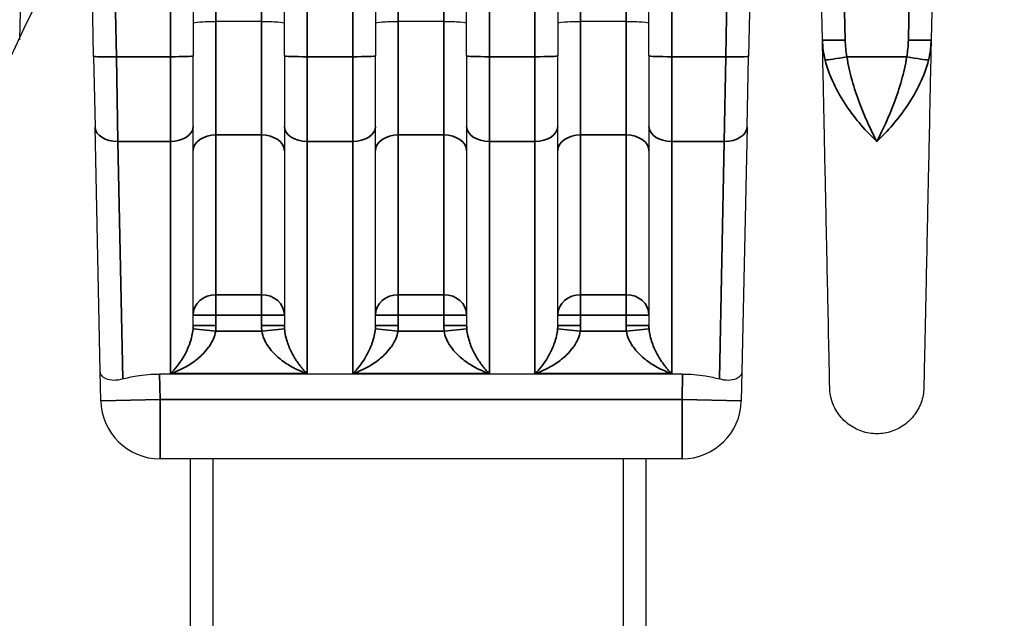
# Model space of a CAD drawing. Header units: millimetres. Extents: x 399 to 6233, y -1870 to 1602.
# Tile 282 of 656: x 3724 to 3745, y 555 to 568. Entities that reach past the tile are written whole.
import ezdxf

# ---------------------------------------------------------------- set-up
doc = ezdxf.new("R2010")
doc.units = ezdxf.units.MM
for name, color, linetype, lineweight in [('AM_8', 1, 'Continuous', 25), ('可見 (ISO)', 7, 'Continuous', 25), ('窄部可見 (ISO)', 7, 'Continuous', 35)]:
    doc.layers.add(name, color=color, linetype=linetype, lineweight=lineweight)
doc.layers.add('S40', color=7, linetype='Continuous')

# ---------------------------------------------------------------- blocks, each defined once
blk = doc.blocks.new('S40-正視-02')
at = {"layer": '可見 (ISO)'}
for p, q in [((-33.946, -17.846), (-34.058, -23.163)), ((-32.435, -23.525), (-32.554, -17.846)), ((-17.946, -17.846), (-18.065, -23.525)), ((-16.442, -23.163), (-16.554, -17.846)), ((-13.946, -17.846), (-14.058, -23.163)), ((-30.25, -20.578), (-30.25, -23.514)), ((-28.25, -23.514), (-28.25, -20.578)), ((-26.25, -20.578), (-26.25, -23.514)), ((-24.25, -23.514), (-24.25, -20.578)), ((-22.25, -20.578), (-22.25, -23.514)), ((-20.25, -23.514), (-20.25, -20.578)), ((-28.75, -22.757), (-29.75, -22.757)), ((-24.75, -22.757), (-25.75, -22.757)), ((-20.75, -22.757), (-21.75, -22.757)), ((-32.435, -23.525), (-32.402, -25.073)), ((-30.25, -25.062), (-30.25, -23.514)), ((-28.25, -23.514), (-28.25, -25.062)), ((-26.25, -25.062), (-26.25, -23.514)), ((-24.25, -23.514), (-24.25, -25.062)), ((-22.25, -25.062), (-22.25, -23.514)), ((-20.25, -23.514), (-20.25, -25.062)), ((-18.098, -25.073), (-18.065, -23.525)), ((-32.29, -30.437), (-32.402, -25.073)), ((-30.25, -29.428), (-30.25, -25.062)), ((-28.25, -25.062), (-28.25, -29.428)), ((-26.25, -29.428), (-26.25, -25.062)), ((-24.25, -25.062), (-24.25, -29.428)), ((-22.25, -29.428), (-22.25, -25.062)), ((-20.25, -25.062), (-20.25, -29.428)), ((-18.098, -25.073), (-18.21, -30.437)), ((-29.99, -30), (-29.99, -30)), ((-28.51, -30), (-28.51, -30)), ((-25.99, -30), (-25.99, -30)), ((-24.51, -30), (-24.51, -30)), ((-21.99, -30), (-21.99, -30)), ((-20.51, -30), (-20.51, -30)), ((-32.277, -31.077), (-32.29, -30.437)), ((-18.21, -30.437), (-18.223, -31.077)), ((-19.511, -30.49), (-30.989, -30.49)), ((-19.523, -32.35), (-30.977, -32.35)), ((-30.314, -32.35), (-30.314, -50.5)), ((-29.814, -50.5), (-29.814, -32.35)), ((-20.814, -32.35), (-20.814, -50.5)), ((-20.314, -50.5), (-20.314, -32.35))]:
    blk.add_line(p, q, dxfattribs=at)
for centre, start, end in [((-30.977, -31.05), 181.2, 270), ((-19.523, -31.05), 270, 358.8)]:
    blk.add_arc(centre, 1.3, start, end, dxfattribs=at)
for points, knots in [([(-30.25, -22.799), (-30.25, -22.788), (-30.196, -22.777), (-30.103, -22.769), (-30.011, -22.762), (-29.882, -22.757), (-29.75, -22.757)], [-0.0000151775, -0.0000151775, -0.0000151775, -0.0000151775, 0.0003793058, 0.0003793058, 0.0003793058, 0.0007737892, 0.0007737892, 0.0007737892, 0.0007737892]), ([(-28.75, -22.757), (-28.618, -22.757), (-28.489, -22.762), (-28.396, -22.769), (-28.304, -22.777), (-28.25, -22.788), (-28.25, -22.799)], [0, 0, 0, 0, 0.0003907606, 0.0003907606, 0.0003907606, 0.0007815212, 0.0007815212, 0.0007815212, 0.0007815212]), ([(-26.25, -22.799), (-26.25, -22.788), (-26.196, -22.777), (-26.103, -22.769), (-26.011, -22.762), (-25.882, -22.757), (-25.75, -22.757)], [-0.0000151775, -0.0000151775, -0.0000151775, -0.0000151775, 0.0003793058, 0.0003793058, 0.0003793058, 0.0007737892, 0.0007737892, 0.0007737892, 0.0007737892]), ([(-24.75, -22.757), (-24.618, -22.757), (-24.489, -22.762), (-24.396, -22.769), (-24.304, -22.777), (-24.25, -22.788), (-24.25, -22.799)], [0, 0, 0, 0, 0.0003907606, 0.0003907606, 0.0003907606, 0.0007815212, 0.0007815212, 0.0007815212, 0.0007815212]), ([(-22.25, -22.799), (-22.25, -22.788), (-22.196, -22.777), (-22.103, -22.769), (-22.011, -22.762), (-21.882, -22.757), (-21.75, -22.757)], [-0.0000151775, -0.0000151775, -0.0000151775, -0.0000151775, 0.0003793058, 0.0003793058, 0.0003793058, 0.0007737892, 0.0007737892, 0.0007737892, 0.0007737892]), ([(-20.75, -22.757), (-20.618, -22.757), (-20.489, -22.762), (-20.396, -22.769), (-20.304, -22.777), (-20.25, -22.788), (-20.25, -22.799)], [0, 0, 0, 0, 0.0003907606, 0.0003907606, 0.0003907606, 0.0007815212, 0.0007815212, 0.0007815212, 0.0007815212]), ([(-16.283, -30.789), (-16.283, -30.789), (-16.286, -30.617), (-16.293, -30.275), (-16.299, -30.005), (-16.307, -29.636), (-16.317, -29.17), (-16.319, -29.045), (-16.322, -28.912), (-16.325, -28.773), (-16.332, -28.444), (-16.34, -28.076), (-16.348, -27.676), (-16.356, -27.277), (-16.365, -26.843), (-16.375, -26.375), (-16.385, -25.907), (-16.396, -25.403), (-16.407, -24.867), (-16.408, -24.792), (-16.41, -24.716), (-16.412, -24.64), (-16.421, -24.175), (-16.432, -23.679), (-16.442, -23.163)], [0.5000079, 0.5000079, 0.5000079, 0.5000079, 0.6183182, 0.6183182, 0.6183182, 0.7115983, 0.7115983, 0.7115983, 0.7366339, 0.7366339, 0.7366339, 0.7957918, 0.7957918, 0.7957918, 0.8549496, 0.8549496, 0.8549496, 0.9141075, 0.9141075, 0.9141075, 0.9224155, 0.9224155, 0.9224155, 0.9732653, 0.9732653, 0.9732653, 0.9732653]), ([(-14.058, -23.163), (-14.068, -23.679), (-14.079, -24.175), (-14.089, -24.64), (-14.09, -24.716), (-14.092, -24.792), (-14.093, -24.867), (-14.104, -25.403), (-14.115, -25.907), (-14.125, -26.375), (-14.135, -26.842), (-14.144, -27.276), (-14.152, -27.676), (-14.16, -28.076), (-14.168, -28.444), (-14.175, -28.773), (-14.178, -28.912), (-14.181, -29.045), (-14.183, -29.17), (-14.187, -29.34), (-14.19, -29.498), (-14.193, -29.642), (-14.199, -29.892), (-14.203, -30.104), (-14.207, -30.275), (-14.214, -30.617), (-14.217, -30.789), (-14.217, -30.789)], [0.0267397, 0.0267397, 0.0267397, 0.0267397, 0.0775919, 0.0775919, 0.0775919, 0.0858976, 0.0858976, 0.0858976, 0.1450554, 0.1450554, 0.1450554, 0.2042133, 0.2042133, 0.2042133, 0.2633711, 0.2633711, 0.2633711, 0.2884173, 0.2884173, 0.2884173, 0.322529, 0.322529, 0.322529, 0.3816868, 0.3816868, 0.3816868, 0.5, 0.5, 0.5, 0.5]), ([(-31.796, -30.599), (-31.866, -30.62), (-31.931, -30.629), (-32.058, -30.628), (-32.116, -30.615), (-32.204, -30.577), (-32.236, -30.552), (-32.278, -30.498), (-32.289, -30.469), (-32.29, -30.438), (-32.29, -30.437), (-32.29, -30.437)], [0.0000025, 0.0000025, 0.0000025, 0.0000025, 0.0273791, 0.0273791, 0.0597, 0.0597, 0.089653, 0.089653, 0.1184213, 0.1184213, 0.1189519, 0.1189519, 0.1189519, 0.1189519]), ([(-18.21, -30.437), (-18.21, -30.437), (-18.21, -30.438), (-18.211, -30.469), (-18.222, -30.498), (-18.264, -30.552), (-18.296, -30.577), (-18.384, -30.615), (-18.442, -30.628), (-18.569, -30.629), (-18.634, -30.62), (-18.704, -30.599)], [-0.000535, -0.000535, -0.000535, -0.000535, 0, 0, 0.0290077, 0.0290077, 0.0592099, 0.0592099, 0.0917988, 0.0917988, 0.1194025, 0.1194025, 0.1194025, 0.1194025]), ([(-31.796, -30.599), (-31.705, -30.572), (-31.601, -30.548), (-31.329, -30.503), (-31.154, -30.49), (-30.989, -30.49)], [-0.08439113, -0.08439113, -0.08439113, -0.08439113, -0.04960186, -0.04960186, 0, 0, 0, 0]), ([(-19.511, -30.49), (-19.346, -30.49), (-19.171, -30.503), (-18.899, -30.548), (-18.795, -30.572), (-18.704, -30.599)], [0, 0, 0, 0, 0.04960186, 0.04960186, 0.08439113, 0.08439113, 0.08439113, 0.08439113]), ([(-14.217, -30.789), (-14.22, -30.9), (-14.24, -31.012), (-14.316, -31.222), (-14.372, -31.322), (-14.511, -31.497), (-14.596, -31.574), (-14.784, -31.696), (-14.89, -31.742), (-15.107, -31.796), (-15.221, -31.806), (-15.444, -31.788), (-15.556, -31.76), (-15.761, -31.671), (-15.858, -31.609), (-16.024, -31.46), (-16.096, -31.37), (-16.206, -31.175), (-16.245, -31.067), (-16.276, -30.901), (-16.282, -30.845), (-16.283, -30.789)], [0, 0, 0, 0, 0.033317, 0.033317, 0.0669022, 0.0669022, 0.1004777, 0.1004777, 0.1340535, 0.1340535, 0.1676294, 0.1676294, 0.2012052, 0.2012052, 0.234781, 0.234781, 0.2683568, 0.2683568, 0.3019326, 0.3019326, 0.3188115, 0.3188115, 0.3188115, 0.3188115])]:
    blk.add_open_spline(points, degree=3, knots=knots, dxfattribs=at)
at = {"layer": '窄部可見 (ISO)'}
for p, q in [((-32.201, -10.847), (-31.935, -23.532)), ((-30.75, -23.532), (-30.75, -10.847)), ((-27.75, -10.847), (-27.75, -23.532)), ((-26.75, -23.532), (-26.75, -10.847)), ((-23.75, -10.847), (-23.75, -23.532)), ((-22.75, -23.532), (-22.75, -10.847)), ((-19.75, -10.847), (-19.75, -23.532)), ((-18.565, -23.532), (-18.299, -10.847)), ((-16.201, -10.847), (-15.943, -23.169)), ((-14.557, -23.169), (-14.299, -10.847)), ((-29.75, -20.515), (-29.75, -22.757)), ((-28.75, -22.757), (-28.75, -20.515)), ((-25.75, -20.515), (-25.75, -22.757)), ((-24.75, -22.757), (-24.75, -20.515)), ((-21.75, -20.515), (-21.75, -22.757)), ((-20.75, -22.757), (-20.75, -20.515)), ((-29.75, -25.248), (-29.75, -22.757)), ((-28.75, -22.757), (-28.75, -25.248)), ((-25.75, -25.248), (-25.75, -22.757)), ((-24.75, -22.757), (-24.75, -25.248)), ((-21.75, -25.248), (-21.75, -22.757)), ((-20.75, -22.757), (-20.75, -25.248)), ((-31.935, -23.532), (-30.75, -23.532)), ((-31.903, -25.389), (-31.935, -23.532)), ((-30.75, -23.532), (-30.75, -25.389)), ((-27.75, -23.532), (-26.75, -23.532)), ((-27.75, -25.389), (-27.75, -23.532)), ((-26.75, -23.532), (-26.75, -25.389)), ((-23.75, -23.532), (-22.75, -23.532)), ((-23.75, -25.389), (-23.75, -23.532)), ((-22.75, -23.532), (-22.75, -25.389)), ((-19.75, -23.532), (-18.565, -23.532)), ((-19.75, -25.389), (-19.75, -23.532)), ((-18.565, -23.532), (-18.597, -25.389)), ((-15.907, -23.532), (-14.593, -23.532)), ((-28.75, -25.248), (-29.75, -25.248)), ((-29.75, -28.75), (-29.75, -25.248)), ((-28.75, -25.248), (-28.75, -28.75)), ((-24.75, -25.248), (-25.75, -25.248)), ((-25.75, -28.75), (-25.75, -25.248)), ((-24.75, -25.248), (-24.75, -28.75)), ((-20.75, -25.248), (-21.75, -25.248)), ((-21.75, -28.75), (-21.75, -25.248)), ((-20.75, -25.248), (-20.75, -28.75)), ((-30.75, -25.389), (-31.903, -25.389)), ((-31.903, -25.389), (-31.796, -30.599)), ((-30.75, -25.389), (-30.75, -30.479)), ((-26.75, -25.389), (-27.75, -25.389)), ((-27.75, -30.479), (-27.75, -25.389)), ((-26.75, -25.389), (-26.75, -30.479)), ((-22.75, -25.389), (-23.75, -25.389)), ((-23.75, -30.479), (-23.75, -25.389)), ((-22.75, -25.389), (-22.75, -30.479)), ((-18.597, -25.389), (-19.75, -25.389)), ((-19.75, -30.479), (-19.75, -25.389)), ((-18.704, -30.599), (-18.597, -25.389)), ((-29.75, -28.75), (-29.75, -29.197)), ((-29.75, -28.75), (-28.75, -28.75)), ((-28.75, -28.75), (-28.75, -29.197)), ((-25.75, -28.75), (-25.75, -29.197)), ((-25.75, -28.75), (-24.75, -28.75)), ((-24.75, -28.75), (-24.75, -29.197)), ((-21.75, -28.75), (-21.75, -29.197)), ((-21.75, -28.75), (-20.75, -28.75)), ((-20.75, -28.75), (-20.75, -29.197)), ((-30.25, -29.197), (-29.75, -29.197)), ((-28.75, -29.197), (-29.75, -29.197)), ((-29.75, -29.197), (-29.75, -29.428)), ((-28.25, -29.197), (-28.75, -29.197)), ((-28.75, -29.428), (-28.75, -29.197)), ((-26.25, -29.197), (-25.75, -29.197)), ((-24.75, -29.197), (-25.75, -29.197)), ((-25.75, -29.197), (-25.75, -29.428)), ((-24.25, -29.197), (-24.75, -29.197)), ((-24.75, -29.428), (-24.75, -29.197)), ((-22.25, -29.197), (-21.75, -29.197)), ((-20.75, -29.197), (-21.75, -29.197)), ((-21.75, -29.197), (-21.75, -29.428)), ((-20.25, -29.197), (-20.75, -29.197)), ((-20.75, -29.428), (-20.75, -29.197)), ((-30.253, -29.501), (-29.756, -29.55)), ((-30.25, -29.428), (-29.75, -29.428)), ((-29.756, -29.55), (-28.744, -29.55)), ((-28.25, -29.428), (-28.75, -29.428)), ((-28.247, -29.501), (-28.744, -29.55)), ((-26.253, -29.501), (-25.756, -29.55)), ((-26.25, -29.428), (-25.75, -29.428)), ((-25.756, -29.55), (-24.744, -29.55)), ((-24.25, -29.428), (-24.75, -29.428)), ((-24.247, -29.501), (-24.744, -29.55)), ((-22.253, -29.501), (-21.756, -29.55)), ((-22.25, -29.428), (-21.75, -29.428)), ((-21.756, -29.55), (-20.744, -29.55)), ((-20.25, -29.428), (-20.75, -29.428)), ((-20.247, -29.501), (-20.744, -29.55)), ((-30.989, -30.49), (-30.977, -31.05)), ((-27.75, -30.479), (-30.75, -30.479)), ((-23.75, -30.479), (-26.75, -30.479)), ((-19.75, -30.479), (-22.75, -30.479)), ((-19.523, -31.05), (-19.511, -30.49)), ((-30.977, -31.05), (-32.277, -31.077)), ((-30.977, -31.05), (-30.977, -32.35)), ((-30.977, -31.05), (-19.523, -31.05)), ((-18.223, -31.077), (-19.523, -31.05)), ((-19.523, -31.05), (-19.523, -32.35))]:
    blk.add_line(p, q, dxfattribs=at)
for centre, start, end in [((-30.992, -29.428), 354.3477, 0.002), ((-27.508, -29.428), 179.998, 185.6523), ((-26.992, -29.428), 354.3477, 0.002), ((-23.508, -29.428), 179.998, 185.6523), ((-22.992, -29.428), 354.3477, 0.002), ((-19.508, -29.428), 179.998, 185.6523)]:
    blk.add_arc(centre, 1.242, start, end, dxfattribs=at)
for centre, major_axis, ratio, start_param, end_param in [((-15.438, -23.099), (0.026, 1.449), 0.693348, 1.62735, 1.940844), ((-31.935, -23.514), (-0.5, -0.01), 0.034892, 0, 1.570065), ((-30.75, -23.514), (0.5, 0), 0.034899, 4.712389, 6.283185), ((-27.75, -23.514), (-0.5, 0), 0.034899, 0, 1.570796), ((-26.75, -23.514), (0.5, 0), 0.034899, 4.712389, 6.283185), ((-23.75, -23.514), (-0.5, 0), 0.034899, 0, 1.570796), ((-22.75, -23.514), (0.5, 0), 0.034899, 4.712389, 6.283185), ((-19.75, -23.514), (-0.5, 0), 0.034899, 0, 1.570796), ((-18.565, -23.514), (0.5, -0.01), 0.034892, 4.71312, 6.283185), ((-15.907, -23.514), (-0.492, -0.09), 0.034327, 0.235691, 1.564496), ((-14.593, -23.514), (0.492, -0.09), 0.034327, 4.718689, 6.047495), ((-31.903, -25.062), (-0.5, -0.01), 0.653986, 0, 1.557098), ((-30.75, -25.062), (0.5, 0), 0.654068, 4.712389, 6.283185), ((-29.75, -25.594), (-0.5, 0), 0.691459, 4.712389, 6.283185), ((-28.75, -25.594), (0.5, 0), 0.691459, 0, 1.570796), ((-27.75, -25.062), (-0.5, 0), 0.654068, 0, 1.570796), ((-26.75, -25.062), (0.5, 0), 0.654068, 4.712389, 6.283185), ((-25.75, -25.594), (-0.5, 0), 0.691459, 4.712389, 6.283185), ((-24.75, -25.594), (0.5, 0), 0.691459, 0, 1.570796), ((-23.75, -25.062), (-0.5, 0), 0.654068, 0, 1.570796), ((-22.75, -25.062), (0.5, 0), 0.654068, 4.712389, 6.283185), ((-21.75, -25.594), (-0.5, 0), 0.691459, 4.712389, 6.283185), ((-20.75, -25.594), (0.5, 0), 0.691459, 0, 1.570796), ((-19.75, -25.062), (-0.5, 0), 0.654068, 0, 1.570796), ((-18.597, -25.062), (0.5, -0.01), 0.653986, 4.726087, 6.283185), ((-29.75, -29.197), (-0.5, 0), 0.893623, 4.712389, 6.283185), ((-28.75, -29.197), (0.5, 0), 0.893623, 0, 1.570796), ((-25.75, -29.197), (-0.5, 0), 0.893623, 4.712389, 6.283185), ((-24.75, -29.197), (0.5, 0), 0.893623, 0, 1.570796), ((-21.75, -29.197), (-0.5, 0), 0.893623, 4.712389, 6.283185), ((-20.75, -29.197), (0.5, 0), 0.893623, 0, 1.570796)]:
    blk.add_ellipse(centre, major_axis=major_axis, ratio=ratio, start_param=start_param, end_param=end_param, dxfattribs=at)
for points, knots in [([(-16.442, -23.163), (-16.442, -23.168), (-16.388, -23.171), (-16.296, -23.172), (-16.203, -23.173), (-16.073, -23.172), (-15.943, -23.169)], [0, 0, 0, 0, 0.5, 0.5, 0.5, 1, 1, 1, 1]), ([(-14.557, -23.169), (-14.427, -23.172), (-14.297, -23.173), (-14.204, -23.172), (-14.112, -23.171), (-14.058, -23.168), (-14.058, -23.163)], [0, 0, 0, 0, 0.5, 0.5, 0.5, 1, 1, 1, 1]), ([(-14.058, -23.163), (-14.058, -23.171), (-14.058, -23.179), (-14.058, -23.188), (-14.059, -23.197), (-14.059, -23.206), (-14.059, -23.216), (-14.06, -23.234), (-14.061, -23.253), (-14.063, -23.271), (-14.065, -23.309), (-14.069, -23.346), (-14.074, -23.383), (-14.081, -23.439), (-14.091, -23.494), (-14.103, -23.549), (-14.107, -23.568), (-14.111, -23.587), (-14.116, -23.606)], [-0.00000006, -0.00000006, -0.00000006, -0.00000006, 0.0000257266, 0.0000257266, 0.0000257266, 0.0000544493, 0.0000544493, 0.0000544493, 0.000111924, 0.000111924, 0.000111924, 0.0002271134, 0.0002271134, 0.0002271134, 0.0003995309, 0.0003995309, 0.0003995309, 0.0004594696, 0.0004594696, 0.0004594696, 0.0004594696]), ([(-15.907, -23.532), (-15.879, -23.71), (-15.84, -23.883), (-15.793, -24.051), (-15.746, -24.219), (-15.69, -24.384), (-15.632, -24.541), (-15.573, -24.697), (-15.511, -24.845), (-15.447, -24.987), (-15.383, -25.128), (-15.316, -25.264), (-15.25, -25.389)], [0, 0, 0, 0, 0.000534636, 0.000534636, 0.000534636, 0.001069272, 0.001069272, 0.001069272, 0.001603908, 0.001603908, 0.001603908, 0.002138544, 0.002138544, 0.002138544, 0.002138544]), ([(-15.25, -25.389), (-15.117, -25.137), (-14.985, -24.853), (-14.81, -24.384), (-14.754, -24.219), (-14.66, -23.883), (-14.621, -23.71), (-14.593, -23.532)], [-0.000011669, -0.000011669, -0.000011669, -0.000011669, 0.001066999, 0.001066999, 0.001606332, 0.001606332, 0.002145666, 0.002145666, 0.002145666, 0.002145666]), ([(-15.25, -25.389), (-15.485, -25.171), (-15.718, -24.906), (-15.921, -24.602), (-16.125, -24.297), (-16.296, -23.959), (-16.384, -23.606)], [-0.00001122, -0.00001122, -0.00001122, -0.00001122, 0.001104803, 0.001104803, 0.001104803, 0.002220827, 0.002220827, 0.002220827, 0.002220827]), ([(-14.116, -23.606), (-14.16, -23.782), (-14.225, -23.955), (-14.304, -24.121), (-14.383, -24.287), (-14.477, -24.449), (-14.578, -24.6), (-14.779, -24.903), (-15.015, -25.171), (-15.25, -25.389)], [0, 0, 0, 0, 0.000558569, 0.000558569, 0.000558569, 0.001117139, 0.001117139, 0.001117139, 0.002234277, 0.002234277, 0.002234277, 0.002234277]), ([(-30.75, -30.479), (-30.65, -30.387), (-30.55, -30.265), (-30.459, -30.107), (-30.454, -30.098), (-30.449, -30.089), (-30.444, -30.08), (-30.404, -30.008), (-30.366, -29.928), (-30.333, -29.84), (-30.329, -29.829), (-30.325, -29.818), (-30.321, -29.807), (-30.305, -29.76), (-30.29, -29.709), (-30.278, -29.656), (-30.266, -29.607), (-30.258, -29.556), (-30.253, -29.501)], [-0.000007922, -0.000007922, -0.000007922, -0.000007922, 0.000792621, 0.000792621, 0.000792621, 0.000836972, 0.000836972, 0.000836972, 0.001192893, 0.001192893, 0.001192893, 0.001236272, 0.001236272, 0.001236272, 0.001422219, 0.001422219, 0.001422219, 0.001593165, 0.001593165, 0.001593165, 0.001593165]), ([(-29.756, -29.55), (-29.765, -29.61), (-29.782, -29.666), (-29.805, -29.719), (-29.829, -29.775), (-29.86, -29.828), (-29.893, -29.877), (-29.899, -29.886), (-29.905, -29.895), (-29.912, -29.904), (-29.949, -29.954), (-29.989, -30.001), (-30.032, -30.045), (-30.066, -30.08), (-30.102, -30.113), (-30.138, -30.144), (-30.147, -30.151), (-30.156, -30.159), (-30.165, -30.166), (-30.21, -30.203), (-30.257, -30.237), (-30.305, -30.268), (-30.449, -30.362), (-30.6, -30.432), (-30.75, -30.479)], [0, 0, 0, 0, 0.000175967, 0.000175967, 0.000175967, 0.000359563, 0.000359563, 0.000359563, 0.000393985, 0.000393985, 0.000393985, 0.000590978, 0.000590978, 0.000590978, 0.000749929, 0.000749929, 0.000749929, 0.000787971, 0.000787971, 0.000787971, 0.000984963, 0.000984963, 0.000984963, 0.001575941, 0.001575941, 0.001575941, 0.001575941]), ([(-27.75, -30.479), (-27.825, -30.456), (-27.9, -30.426), (-27.974, -30.391), (-27.999, -30.38), (-28.024, -30.367), (-28.049, -30.354), (-28.054, -30.351), (-28.06, -30.348), (-28.065, -30.345), (-28.158, -30.295), (-28.249, -30.236), (-28.335, -30.166), (-28.344, -30.159), (-28.353, -30.152), (-28.361, -30.144), (-28.443, -30.075), (-28.522, -29.996), (-28.588, -29.904), (-28.595, -29.895), (-28.601, -29.886), (-28.607, -29.877), (-28.641, -29.828), (-28.67, -29.776), (-28.695, -29.719), (-28.718, -29.666), (-28.735, -29.609), (-28.744, -29.55)], [-0.000006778, -0.000006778, -0.000006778, -0.000006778, 0.000287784, 0.000287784, 0.000287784, 0.000385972, 0.000385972, 0.000385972, 0.000408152, 0.000408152, 0.000408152, 0.000778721, 0.000778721, 0.000778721, 0.000816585, 0.000816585, 0.000816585, 0.001171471, 0.001171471, 0.001171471, 0.001205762, 0.001205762, 0.001205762, 0.001389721, 0.001389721, 0.001389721, 0.00156422, 0.00156422, 0.00156422, 0.00156422]), ([(-28.247, -29.501), (-28.242, -29.555), (-28.234, -29.607), (-28.222, -29.656), (-28.21, -29.71), (-28.195, -29.759), (-28.179, -29.807), (-28.175, -29.818), (-28.171, -29.829), (-28.167, -29.84), (-28.134, -29.929), (-28.095, -30.008), (-28.056, -30.08), (-28.051, -30.089), (-28.046, -30.098), (-28.041, -30.107), (-28.018, -30.146), (-27.995, -30.183), (-27.971, -30.218), (-27.95, -30.249), (-27.929, -30.278), (-27.908, -30.306), (-27.892, -30.325), (-27.877, -30.344), (-27.862, -30.362), (-27.843, -30.384), (-27.825, -30.405), (-27.806, -30.424), (-27.787, -30.444), (-27.769, -30.462), (-27.75, -30.479)], [0, 0, 0, 0, 0.000170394, 0.000170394, 0.000170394, 0.00035746, 0.00035746, 0.00035746, 0.000401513, 0.000401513, 0.000401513, 0.000758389, 0.000758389, 0.000758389, 0.000803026, 0.000803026, 0.000803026, 0.001003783, 0.001003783, 0.001003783, 0.001179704, 0.001179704, 0.001179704, 0.001304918, 0.001304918, 0.001304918, 0.001455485, 0.001455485, 0.001455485, 0.001606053, 0.001606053, 0.001606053, 0.001606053]), ([(-26.75, -30.479), (-26.65, -30.387), (-26.55, -30.265), (-26.459, -30.107), (-26.454, -30.098), (-26.449, -30.089), (-26.444, -30.08), (-26.404, -30.008), (-26.366, -29.928), (-26.333, -29.84), (-26.329, -29.829), (-26.325, -29.818), (-26.321, -29.807), (-26.305, -29.76), (-26.29, -29.709), (-26.278, -29.656), (-26.266, -29.607), (-26.258, -29.556), (-26.253, -29.501)], [-0.000007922, -0.000007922, -0.000007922, -0.000007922, 0.000792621, 0.000792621, 0.000792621, 0.000836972, 0.000836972, 0.000836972, 0.001192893, 0.001192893, 0.001192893, 0.001236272, 0.001236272, 0.001236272, 0.001422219, 0.001422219, 0.001422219, 0.001593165, 0.001593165, 0.001593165, 0.001593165]), ([(-25.756, -29.55), (-25.765, -29.61), (-25.782, -29.666), (-25.805, -29.719), (-25.829, -29.775), (-25.86, -29.828), (-25.893, -29.877), (-25.899, -29.886), (-25.905, -29.895), (-25.912, -29.904), (-25.949, -29.954), (-25.989, -30.001), (-26.032, -30.045), (-26.066, -30.08), (-26.102, -30.113), (-26.138, -30.144), (-26.147, -30.151), (-26.156, -30.159), (-26.165, -30.166), (-26.21, -30.203), (-26.257, -30.237), (-26.305, -30.268), (-26.449, -30.362), (-26.6, -30.432), (-26.75, -30.479)], [0, 0, 0, 0, 0.000175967, 0.000175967, 0.000175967, 0.000359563, 0.000359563, 0.000359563, 0.000393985, 0.000393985, 0.000393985, 0.000590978, 0.000590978, 0.000590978, 0.000749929, 0.000749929, 0.000749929, 0.000787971, 0.000787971, 0.000787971, 0.000984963, 0.000984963, 0.000984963, 0.001575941, 0.001575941, 0.001575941, 0.001575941]), ([(-23.75, -30.479), (-23.825, -30.456), (-23.9, -30.426), (-23.974, -30.391), (-23.999, -30.38), (-24.024, -30.367), (-24.049, -30.354), (-24.054, -30.351), (-24.06, -30.348), (-24.065, -30.345), (-24.158, -30.295), (-24.249, -30.236), (-24.335, -30.166), (-24.344, -30.159), (-24.353, -30.152), (-24.361, -30.144), (-24.443, -30.075), (-24.522, -29.996), (-24.588, -29.904), (-24.595, -29.895), (-24.601, -29.886), (-24.607, -29.877), (-24.641, -29.828), (-24.67, -29.776), (-24.695, -29.719), (-24.718, -29.666), (-24.735, -29.609), (-24.744, -29.55)], [-0.000006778, -0.000006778, -0.000006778, -0.000006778, 0.000287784, 0.000287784, 0.000287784, 0.000385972, 0.000385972, 0.000385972, 0.000408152, 0.000408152, 0.000408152, 0.000778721, 0.000778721, 0.000778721, 0.000816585, 0.000816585, 0.000816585, 0.001171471, 0.001171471, 0.001171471, 0.001205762, 0.001205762, 0.001205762, 0.001389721, 0.001389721, 0.001389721, 0.00156422, 0.00156422, 0.00156422, 0.00156422]), ([(-24.247, -29.501), (-24.242, -29.555), (-24.234, -29.607), (-24.222, -29.656), (-24.21, -29.71), (-24.195, -29.759), (-24.179, -29.807), (-24.175, -29.818), (-24.171, -29.829), (-24.167, -29.84), (-24.134, -29.929), (-24.095, -30.008), (-24.056, -30.08), (-24.051, -30.089), (-24.046, -30.098), (-24.041, -30.107), (-24.018, -30.146), (-23.995, -30.183), (-23.971, -30.218), (-23.95, -30.249), (-23.929, -30.278), (-23.908, -30.306), (-23.892, -30.325), (-23.877, -30.344), (-23.862, -30.362), (-23.843, -30.384), (-23.825, -30.405), (-23.806, -30.424), (-23.787, -30.444), (-23.769, -30.462), (-23.75, -30.479)], [0, 0, 0, 0, 0.000170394, 0.000170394, 0.000170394, 0.00035746, 0.00035746, 0.00035746, 0.000401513, 0.000401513, 0.000401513, 0.000758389, 0.000758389, 0.000758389, 0.000803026, 0.000803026, 0.000803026, 0.001003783, 0.001003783, 0.001003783, 0.001179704, 0.001179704, 0.001179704, 0.001304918, 0.001304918, 0.001304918, 0.001455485, 0.001455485, 0.001455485, 0.001606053, 0.001606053, 0.001606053, 0.001606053]), ([(-22.75, -30.479), (-22.65, -30.387), (-22.55, -30.265), (-22.459, -30.107), (-22.454, -30.098), (-22.449, -30.089), (-22.444, -30.08), (-22.404, -30.008), (-22.366, -29.928), (-22.333, -29.84), (-22.329, -29.829), (-22.325, -29.818), (-22.321, -29.807), (-22.305, -29.76), (-22.29, -29.709), (-22.278, -29.656), (-22.266, -29.607), (-22.258, -29.556), (-22.253, -29.501)], [-0.000007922, -0.000007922, -0.000007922, -0.000007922, 0.000792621, 0.000792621, 0.000792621, 0.000836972, 0.000836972, 0.000836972, 0.001192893, 0.001192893, 0.001192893, 0.001236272, 0.001236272, 0.001236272, 0.001422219, 0.001422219, 0.001422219, 0.001593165, 0.001593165, 0.001593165, 0.001593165]), ([(-21.756, -29.55), (-21.765, -29.61), (-21.782, -29.666), (-21.805, -29.719), (-21.829, -29.775), (-21.86, -29.828), (-21.893, -29.877), (-21.899, -29.886), (-21.905, -29.895), (-21.912, -29.904), (-21.949, -29.954), (-21.989, -30.001), (-22.032, -30.045), (-22.066, -30.08), (-22.102, -30.113), (-22.138, -30.144), (-22.147, -30.151), (-22.156, -30.159), (-22.165, -30.166), (-22.21, -30.203), (-22.257, -30.237), (-22.305, -30.268), (-22.449, -30.362), (-22.6, -30.432), (-22.75, -30.479)], [0, 0, 0, 0, 0.000175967, 0.000175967, 0.000175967, 0.000359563, 0.000359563, 0.000359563, 0.000393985, 0.000393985, 0.000393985, 0.000590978, 0.000590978, 0.000590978, 0.000749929, 0.000749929, 0.000749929, 0.000787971, 0.000787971, 0.000787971, 0.000984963, 0.000984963, 0.000984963, 0.001575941, 0.001575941, 0.001575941, 0.001575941]), ([(-19.75, -30.479), (-19.825, -30.456), (-19.9, -30.426), (-19.974, -30.391), (-19.999, -30.38), (-20.024, -30.367), (-20.049, -30.354), (-20.054, -30.351), (-20.06, -30.348), (-20.065, -30.345), (-20.158, -30.295), (-20.249, -30.236), (-20.335, -30.166), (-20.344, -30.159), (-20.353, -30.152), (-20.361, -30.144), (-20.443, -30.075), (-20.522, -29.996), (-20.588, -29.904), (-20.595, -29.895), (-20.601, -29.886), (-20.607, -29.877), (-20.641, -29.828), (-20.67, -29.776), (-20.695, -29.719), (-20.718, -29.666), (-20.735, -29.609), (-20.744, -29.55)], [-0.000006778, -0.000006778, -0.000006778, -0.000006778, 0.000287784, 0.000287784, 0.000287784, 0.000385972, 0.000385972, 0.000385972, 0.000408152, 0.000408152, 0.000408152, 0.000778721, 0.000778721, 0.000778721, 0.000816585, 0.000816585, 0.000816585, 0.001171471, 0.001171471, 0.001171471, 0.001205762, 0.001205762, 0.001205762, 0.001389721, 0.001389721, 0.001389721, 0.00156422, 0.00156422, 0.00156422, 0.00156422]), ([(-20.247, -29.501), (-20.242, -29.555), (-20.234, -29.607), (-20.222, -29.656), (-20.21, -29.71), (-20.195, -29.759), (-20.179, -29.807), (-20.175, -29.818), (-20.171, -29.829), (-20.167, -29.84), (-20.134, -29.929), (-20.095, -30.008), (-20.056, -30.08), (-20.051, -30.089), (-20.046, -30.098), (-20.041, -30.107), (-20.018, -30.146), (-19.995, -30.183), (-19.971, -30.218), (-19.95, -30.249), (-19.929, -30.278), (-19.908, -30.306), (-19.892, -30.325), (-19.877, -30.344), (-19.862, -30.362), (-19.843, -30.384), (-19.825, -30.405), (-19.806, -30.424), (-19.787, -30.444), (-19.769, -30.462), (-19.75, -30.479)], [0, 0, 0, 0, 0.000170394, 0.000170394, 0.000170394, 0.00035746, 0.00035746, 0.00035746, 0.000401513, 0.000401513, 0.000401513, 0.000758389, 0.000758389, 0.000758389, 0.000803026, 0.000803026, 0.000803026, 0.001003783, 0.001003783, 0.001003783, 0.001179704, 0.001179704, 0.001179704, 0.001304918, 0.001304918, 0.001304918, 0.001455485, 0.001455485, 0.001455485, 0.001606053, 0.001606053, 0.001606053, 0.001606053])]:
    blk.add_open_spline(points, degree=3, knots=knots, dxfattribs=at)
for points in [[(-15.943, -23.169), (-15.94, -23.291), (-15.929, -23.412), (-15.907, -23.532)], [(-14.593, -23.532), (-14.571, -23.412), (-14.56, -23.291), (-14.557, -23.169)], [(-30.253, -29.501), (-30.251, -29.477), (-30.25, -29.453), (-30.25, -29.428)], [(-28.25, -29.428), (-28.25, -29.453), (-28.249, -29.477), (-28.247, -29.501)], [(-26.253, -29.501), (-26.251, -29.477), (-26.25, -29.453), (-26.25, -29.428)], [(-24.25, -29.428), (-24.25, -29.453), (-24.249, -29.477), (-24.247, -29.501)], [(-22.253, -29.501), (-22.251, -29.477), (-22.25, -29.453), (-22.25, -29.428)], [(-20.25, -29.428), (-20.25, -29.453), (-20.249, -29.477), (-20.247, -29.501)]]:
    blk.add_open_spline(points, degree=3, dxfattribs=at)

msp = doc.modelspace()

# ---------------------------------------------------------------- linework, layer by layer
at = {"layer": 'AM_8'}
msp.add_circle((3757.318, 552.128), 37.122, dxfattribs=at)

# ---------------------------------------------------------------- block references
at = {"layer": 'S40'}
msp.add_blockref('S40-正視-02', (3757.818, 591.128), dxfattribs=at)

doc.saveas('drawing.dxf')
